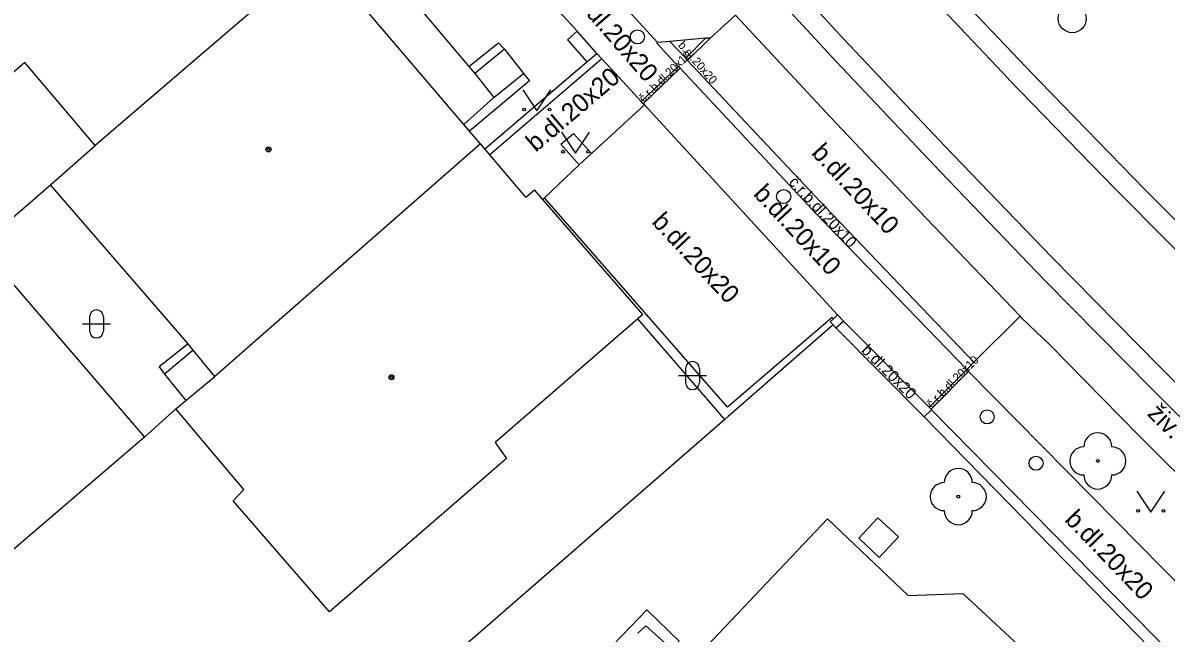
# Model space of a CAD drawing. Extents: x -600391 to -599491, y -1160176 to -1159402.
# Drawn here: x -599894.05 to -599853.33, y -1159944.9 to -1159923.16 of the extents above; entities that cross this region are included whole.
import ezdxf

# ---------------------------------------------------------------- set-up
doc = ezdxf.new("R2010")
doc.units = 0
for name, color, linetype in [('Level 10', 7, 'Continuous'), ('Level 11', 7, 'Continuous'), ('Level 13', 7, 'Continuous'), ('Level 22', 7, 'Continuous'), ('Level 26', 7, 'Continuous'), ('Level 27', 7, 'Continuous'), ('Level 28', 7, 'Continuous'), ('Level 36', 7, 'Continuous'), ('Level 39', 7, 'Continuous'), ('Level 40', 7, 'Continuous'), ('Level 5', 7, 'Continuous'), ('Level 51', 7, 'Continuous'), ('Level 7', 7, 'Continuous'), ('Level 8', 7, 'Continuous')]:
    doc.layers.add(name, color=color, linetype=linetype)

msp = doc.modelspace()

# ---------------------------------------------------------------- linework, layer by layer
at = {"layer": 'Level 10'}
for points in [[(-599858.44, -1159933.7), (-599858.52, -1159933.61), (-599861.87, -1159930.12), (-599865.28, -1159926.52), (-599868.66, -1159922.89)], [(-599857.48, -1159934.62), (-599858.44, -1159933.7)], [(-599850.38, -1159941.97), (-599851.01, -1159941.17), (-599851.87, -1159940.27), (-599854.33, -1159937.83), (-599857.48, -1159934.62)], [(-599850.38, -1159941.97), (-599851.01, -1159941.17), (-599851.87, -1159940.27), (-599854.33, -1159937.83), (-599857.48, -1159934.62)]]:
    msp.add_lwpolyline(points, dxfattribs=at)
at = {"layer": 'Level 11'}
for points in [[(-599850.29, -1159932.9), (-599854.08, -1159929.1), (-599857.82, -1159925.25), (-599861.52, -1159921.36), (-599865.18, -1159917.43)], [(-599882.38, -1159919.71), (-599878.17, -1159924.72)], [(-599853.83, -1159936.2), (-599857.63, -1159932.35), (-599861.38, -1159928.46), (-599865.09, -1159924.52), (-599868.76, -1159920.55)], [(-599871.44, -1159923.86), (-599873.77, -1159921.31)], [(-599868.66, -1159922.89), (-599869.57, -1159923.7), (-599869.73, -1159923.71), (-599871, -1159923.82), (-599871.44, -1159923.86)], [(-599878.17, -1159924.72), (-599877.11, -1159923.87), (-599876.89, -1159924.1)], [(-599860.43, -1159935.51), (-599865.77, -1159929.99), (-599870.64, -1159924.78), (-599870.71, -1159924.71), (-599871.46, -1159923.9), (-599871.44, -1159923.86)], [(-599860.17, -1159935.25), (-599865.47, -1159929.72), (-599870.37, -1159924.5), (-599870.43, -1159924.42), (-599871, -1159923.82)], [(-599870.43, -1159924.42), (-599869.73, -1159923.71)], [(-599870.37, -1159924.5), (-599869.57, -1159923.7)], [(-599876.89, -1159924.1), (-599877.95, -1159924.96)], [(-599876.89, -1159924.1), (-599876.22, -1159924.96)], [(-599873.43, -1159924.44), (-599873.6, -1159924.25)], [(-599878.17, -1159924.72), (-599877.95, -1159924.96)], [(-599873.43, -1159924.44), (-599877.42, -1159927.86)], [(-599873.43, -1159924.44), (-599872.52, -1159925.42)], [(-599872.02, -1159925.96), (-599870.71, -1159924.71)], [(-599876.22, -1159924.96), (-599876, -1159925.23), (-599878.14, -1159927.02)], [(-599877.95, -1159924.96), (-599877.27, -1159925.82)], [(-599877.27, -1159925.82), (-599876.22, -1159924.96)], [(-599871.95, -1159926.04), (-599870.64, -1159924.78)], [(-599878.34, -1159926.78), (-599877.27, -1159925.82)], [(-599865.03, -1159933.56), (-599871.91, -1159926.08)], [(-599874.23, -1159928.22), (-599874.89, -1159927.48), (-599874.44, -1159927.1)], [(-599875.53, -1159929.45), (-599875.47, -1159929.39), (-599874.23, -1159928.22), (-599873.79, -1159927.81)], [(-599865.22, -1159933.66), (-599868.95, -1159936.85), (-599875.47, -1159929.39)], [(-599865.18, -1159933.7), (-599865.22, -1159933.66)], [(-599858.52, -1159933.61), (-599860.17, -1159935.25), (-599860.43, -1159935.51), (-599860.36, -1159935.58), (-599854.27, -1159941.76), (-599849.23, -1159946.88), (-599848.73, -1159947.41)], [(-599864.82, -1159933.79), (-599861.77, -1159936.85), (-599861.7, -1159936.93), (-599861.68, -1159936.95)], [(-599860.43, -1159935.51), (-599861.77, -1159936.85)], [(-599861.7, -1159936.93), (-599860.36, -1159935.58)], [(-599838.24, -1159951.17), (-599842.21, -1159947.5), (-599846.13, -1159943.78), (-599850, -1159940.01), (-599853.83, -1159936.2)], [(-599872.45, -1159947.1), (-599872.78, -1159947.37), (-599873.9, -1159946.24), (-599871.82, -1159944.07), (-599870.67, -1159945.19), (-599870.94, -1159945.46)], [(-599870.94, -1159945.46), (-599871.86, -1159944.65), (-599872.15, -1159944.91)]]:
    msp.add_lwpolyline(points, dxfattribs=at)
at = {"layer": 'Level 13'}
for points in [[(-599858.94, -1159925.16), (-599863.67, -1159920.15), (-599868.34, -1159915.08), (-599872.95, -1159909.95)], [(-599864.79, -1159923.75), (-599868.33, -1159919.91), (-599871.83, -1159916.04), (-599875.29, -1159912.14)], [(-599864.79, -1159923.75), (-599861.21, -1159927.55)], [(-599858.94, -1159925.17), (-599855.14, -1159929.07)], [(-599861.21, -1159927.55), (-599857.41, -1159931.5)], [(-599843.52, -1159940.54), (-599847.43, -1159936.76), (-599851.31, -1159932.93), (-599855.14, -1159929.07)], [(-599845.74, -1159943.11), (-599849.67, -1159939.28), (-599853.56, -1159935.41), (-599857.41, -1159931.5)]]:
    msp.add_lwpolyline(points, dxfattribs=at)
at = {"layer": 'Level 22'}
for centre in [(-599855.76, -1159938.77), (-599860.73, -1159940.04)]:
    msp.add_circle(centre, 0.05, dxfattribs=at)
for centre, start, end in [((-599855.76, -1159938.27), 0, 180), ((-599856.26, -1159938.77), 90, 270), ((-599855.26, -1159938.77), 270, 90), ((-599860.73, -1159939.54), 0, 180), ((-599855.76, -1159939.27), 180, 0), ((-599861.23, -1159940.04), 90, 270), ((-599860.23, -1159940.04), 270, 90), ((-599860.73, -1159940.54), 180, 0)]:
    msp.add_arc(centre, 0.5, start, end, dxfattribs=at)
at = {"layer": 'Level 26'}
msp.add_lwpolyline([(-599864.277, -1159941.524), (-599863.546, -1159942.207), (-599862.863, -1159941.476), (-599863.594, -1159940.793)], close=True, dxfattribs=at)
at = {"layer": 'Level 27'}
msp.add_circle((-599856.67, -1159923.01), 0.5, dxfattribs=at)
at = {"layer": 'Level 28'}
for centre in [(-599872.16, -1159923.66), (-599866.95, -1159929.35), (-599859.7, -1159937.2), (-599857.96, -1159938.85)]:
    msp.add_circle(centre, 0.25, dxfattribs=at)
at = {"layer": 'Level 36'}
for p, q in [((-599891.676, -1159933.636), (-599891.676, -1159934.136)), ((-599891.176, -1159933.636), (-599891.176, -1159934.136)), ((-599891.926, -1159933.886), (-599890.926, -1159933.886)), ((-599870.696, -1159935.726), (-599869.696, -1159935.726)), ((-599870.446, -1159935.476), (-599870.446, -1159935.976)), ((-599869.946, -1159935.476), (-599869.946, -1159935.976))]:
    msp.add_line(p, q, dxfattribs=at)
for points in [[(-599876.24, -1159925.55), (-599875.74, -1159926.3), (-599875.24, -1159925.55)], [(-599874.86, -1159927.05), (-599874.36, -1159927.8), (-599873.86, -1159927.05)], [(-599854.37, -1159939.85), (-599853.87, -1159940.6), (-599853.37, -1159939.85)]]:
    msp.add_lwpolyline(points, dxfattribs=at)
for centre in [(-599876.19, -1159926.25), (-599875.291, -1159926.25), (-599874.81, -1159927.75), (-599873.911, -1159927.75), (-599854.32, -1159940.55), (-599853.421, -1159940.55)]:
    msp.add_circle(centre, 0.05, dxfattribs=at)
for centre, start, end in [((-599891.426, -1159933.636), 0, 180), ((-599891.426, -1159934.136), 180, 0), ((-599870.196, -1159935.476), 0, 180), ((-599870.196, -1159935.976), 180, 0)]:
    msp.add_arc(centre, 0.25, start, end, dxfattribs=at)
at = {"layer": 'Level 39'}
for centre, radius in [((-599885.3, -1159927.67), 0.09), ((-599885.3, -1159927.67), 0.0398), ((-599880.92, -1159935.79), 0.09), ((-599880.92, -1159935.79), 0.0398)]:
    msp.add_circle(centre, radius, dxfattribs=at)
at = {"layer": 'Level 5'}
for points in [[(-599883.39, -1159920.59), (-599883.52, -1159920.7), (-599891.48, -1159927.53)], [(-599877.75, -1159927.47), (-599878.14, -1159927.02), (-599878.34, -1159926.78), (-599883.52, -1159920.7)], [(-599893.98, -1159924.57), (-599899.48, -1159929.31)], [(-599891.48, -1159927.53), (-599893.98, -1159924.57)], [(-599893.06, -1159928.93), (-599891.48, -1159927.53)], [(-599877.75, -1159927.47), (-599887.21, -1159935.76)], [(-599876.13, -1159929.37), (-599877.42, -1159927.86), (-599877.6, -1159927.65), (-599877.75, -1159927.47)], [(-599888.16, -1159934.6), (-599893.06, -1159928.93)], [(-599876.13, -1159929.37), (-599875.83, -1159929.11)], [(-599871.97, -1159933.55), (-599875.53, -1159929.45), (-599875.83, -1159929.11)], [(-599871.97, -1159933.55), (-599872.15, -1159933.71), (-599877.23, -1159938.11)], [(-599887.98, -1159934.82), (-599888.16, -1159934.6)], [(-599887.21, -1159935.76), (-599887.98, -1159934.82)], [(-599888.25, -1159936.62), (-599887.21, -1159935.76)], [(-599888.6, -1159936.91), (-599888.25, -1159936.62)], [(-599886.18, -1159939.79), (-599888.6, -1159936.91)], [(-599877.23, -1159938.11), (-599876.82, -1159938.68)], [(-599876.82, -1159938.68), (-599883.13, -1159944.15)], [(-599886.56, -1159940.19), (-599886.18, -1159939.79)], [(-599883.13, -1159944.15), (-599886.56, -1159940.19)], [(-599870.33, -1159946.05), (-599865.39, -1159940.83)], [(-599865.39, -1159940.83), (-599862.51, -1159943.56)], [(-599862.51, -1159943.56), (-599860.57, -1159943.49)], [(-599860.57, -1159943.49), (-599858.56, -1159945.36)]]:
    msp.add_lwpolyline(points, dxfattribs=at)
at = {"layer": 'Level 51'}
for points in [[(-599895.58, -1159931.11), (-599893.06, -1159928.93)], [(-599895.58, -1159931.11), (-599889.72, -1159937.92)], [(-599888.16, -1159934.6), (-599889.19, -1159935.42)], [(-599887.98, -1159934.82), (-599889.01, -1159935.68)], [(-599889.19, -1159935.42), (-599889.01, -1159935.68)], [(-599889.01, -1159935.68), (-599888.25, -1159936.62)], [(-599888.6, -1159936.91), (-599889.72, -1159937.92)], [(-599889.72, -1159937.92), (-599902.37, -1159948.76)]]:
    msp.add_lwpolyline(points, dxfattribs=at)
at = {"layer": 'Level 7'}
for points in [[(-599874.31, -1159923.46), (-599874.65, -1159923.77)], [(-599873.6, -1159924.25), (-599874.31, -1159923.46)], [(-599874.65, -1159923.77), (-599873.96, -1159924.55)], [(-599873.96, -1159924.55), (-599873.6, -1159924.25)], [(-599877.6, -1159927.65), (-599873.96, -1159924.55)], [(-599871.91, -1159926.08), (-599871.95, -1159926.04), (-599872.02, -1159925.96), (-599872.52, -1159925.42)], [(-599871.91, -1159926.08), (-599873.79, -1159927.81), (-599874.44, -1159927.1)], [(-599869.05, -1159937.29), (-599872.15, -1159933.71)], [(-599865.03, -1159933.56), (-599865.18, -1159933.7), (-599865.29, -1159933.81)], [(-599864.82, -1159933.79), (-599865.03, -1159933.56)], [(-599865.19, -1159933.92), (-599868.93, -1159937.18), (-599869.05, -1159937.29), (-599879.49, -1159946.38)], [(-599865.09, -1159934.03), (-599865.19, -1159933.92), (-599865.29, -1159933.81)], [(-599865.09, -1159934.03), (-599864.82, -1159933.79)], [(-599861.94, -1159937.2), (-599861.68, -1159936.95)], [(-599852.3, -1159946.48), (-599861.68, -1159936.95)], [(-599861.94, -1159937.2), (-599852.89, -1159946.47), (-599868.02, -1159962.9), (-599870.78, -1159965.89)]]:
    msp.add_lwpolyline(points, dxfattribs=at)
at = {"layer": 'Level 8'}
for points in [[(-599874.31, -1159923.46), (-599875.07, -1159922.62)], [(-599865.09, -1159934.03), (-599861.94, -1159937.2)]]:
    msp.add_lwpolyline(points, dxfattribs=at)

# ---------------------------------------------------------------- texts
at = {"layer": 'Level 40'}
for s, height, rotation, p in [('b.dl.20x20', 0.65, 310.9354, (-599874.49, -1159922.29)), ('b.dl.20x20', 0.3, 310.9354, (-599870.73, -1159923.97)), ('č.r.b.dl.20x10', 0.3, 44, (-599871.94, -1159926.01)), ('b.dl.20x20', 0.65, 40.4542, (-599875.78, -1159927.79)), ('b.dl.20x10', 0.65, 313.0514, (-599865.99, -1159927.82)), ('č.r.b.dl.20x10', 0.4, 312.9911, (-599866.79, -1159928.86)), ('b.dl.20x10', 0.65, 313.0514, (-599868.06, -1159929.28)), ('b.dl.20x20', 0.65, 313.0514, (-599871.68, -1159930.28)), ('b.dl.20x20', 0.4, 315, (-599864.21, -1159934.86)), ('č.r.b.dl.20x10', 0.3, 45, (-599861.68, -1159936.9)), ('živ.', 0.65, 315.1319, (-599854.03, -1159937.12)), ('b.dl.20x20', 0.65, 313.9466, (-599856.97, -1159940.89))]:
    msp.add_text(s, height=height, rotation=rotation, dxfattribs=at).set_placement(p)

doc.saveas('drawing.dxf')
